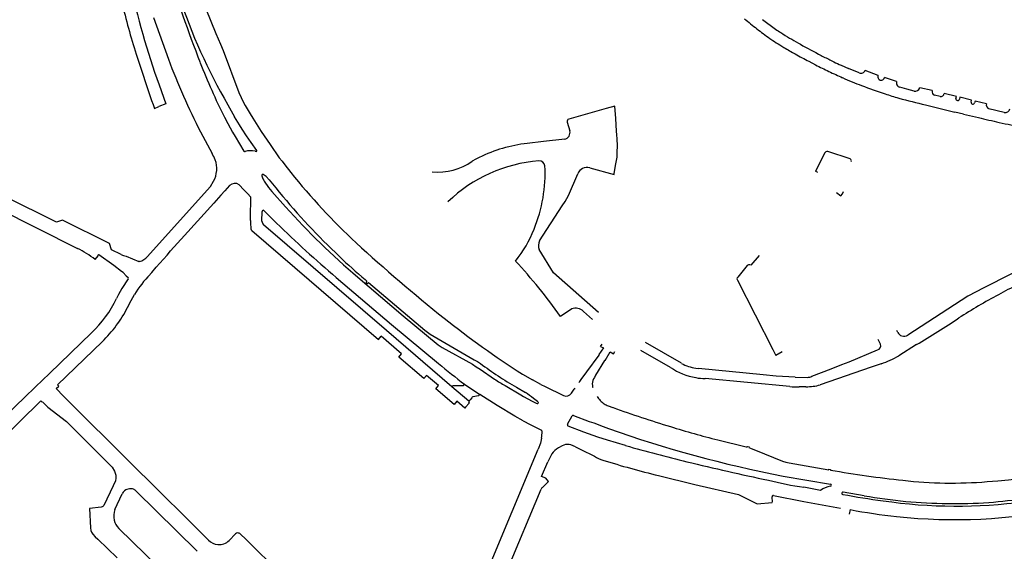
# Model space of a CAD drawing. Extents: x 148869 to 161638, y 453607 to 469810.
# Tile 865 of 1056: x 159128.04 to 159132.33, y 459847.41 to 459849.73. Entities that reach past the tile are written whole.
import ezdxf

# ---------------------------------------------------------------- set-up
doc = ezdxf.new("R2010")
doc.units = 0
doc.layers.add('LKI_V01_KANTRIJWEG', color=252, linetype='CONTINUOUS')

msp = doc.modelspace()

# ---------------------------------------------------------------- linework, layer by layer
at = {"layer": 'LKI_V01_KANTRIJWEG'}
for p, q in [((159128.6192, 459849.7385), (159128.6847, 459849.5567)), ((159128.6192, 459849.7385), (159128.6847, 459849.5567)), ((159131.2743, 459849.7294), (159131.3311, 459849.6877)), ((159131.2743, 459849.7294), (159131.3311, 459849.6877)), ((159131.3052, 459849.6479), (159131.3189, 459849.6385)), ((159131.3052, 459849.6479), (159131.3189, 459849.6385)), ((159131.349, 459849.6191), (159131.3666, 459849.6085)), ((159131.349, 459849.6191), (159131.3666, 459849.6085)), ((159131.4299, 459849.6268), (159131.4388, 459849.6218)), ((159131.4299, 459849.6268), (159131.4388, 459849.6218)), ((159128.5483, 459849.5655), (159128.5698, 459849.4999)), ((159128.5483, 459849.5655), (159128.5698, 459849.4999)), ((159131.4754, 459849.5477), (159131.5049, 459849.5323)), ((159131.4754, 459849.5477), (159131.5049, 459849.5323)), ((159131.5734, 459849.5508), (159131.5845, 459849.5454)), ((159131.5734, 459849.5508), (159131.5845, 459849.5454)), ((159131.6165, 459849.5306), (159131.6488, 459849.5164)), ((159131.6165, 459849.5306), (159131.6488, 459849.5164)), ((159131.6951, 459849.4974), (159131.6488, 459849.5164)), ((159131.6951, 459849.4974), (159131.6488, 459849.5164)), ((159131.7772, 459849.4862), (159131.7215, 459849.5083)), ((159131.7772, 459849.4862), (159131.7215, 459849.5083)), ((159131.8581, 459849.4601), (159131.8053, 459849.4767)), ((159131.8581, 459849.4601), (159131.8053, 459849.4767)), ((159132.0128, 459849.4196), (159131.9592, 459849.4324)), ((159132.0128, 459849.4196), (159131.9592, 459849.4324)), ((159132.0473, 459849.3943), (159132.0236, 459849.3998)), ((159132.0473, 459849.3943), (159132.0236, 459849.3998)), ((159128.6179, 459849.3593), (159128.6241, 459849.3425)), ((159128.6179, 459849.3593), (159128.6241, 459849.3425)), ((159128.6241, 459849.3425), (159128.6432, 459849.3506)), ((159128.6241, 459849.3425), (159128.6432, 459849.3506)), ((159128.943, 459849.3585), (159128.9733, 459849.3059)), ((159128.943, 459849.3585), (159128.9733, 459849.3059)), ((159129.0117, 459849.3675), (159129.0198, 459849.3543)), ((159129.0117, 459849.3675), (159129.0198, 459849.3543)), ((159129.0198, 459849.3543), (159129.0408, 459849.3181)), ((159129.0198, 459849.3543), (159129.0408, 459849.3181)), ((159131.9843, 459849.3574), (159132.0127, 459849.35)), ((159131.9843, 459849.3574), (159132.0127, 459849.35)), ((159132.0127, 459849.35), (159132.112, 459849.3265)), ((159132.0127, 459849.35), (159132.112, 459849.3265)), ((159129.0408, 459849.3181), (159129.0522, 459849.2997)), ((159129.0408, 459849.3181), (159129.0522, 459849.2997)), ((159132.1492, 459849.3176), (159132.112, 459849.3265)), ((159132.1492, 459849.3176), (159132.112, 459849.3265)), ((159132.1492, 459849.3176), (159132.2148, 459849.3025)), ((159132.1492, 459849.3176), (159132.2148, 459849.3025)), ((159132.3275, 459849.3243), (159132.2608, 459849.3398)), ((159132.3275, 459849.3243), (159132.2608, 459849.3398)), ((159128.9286, 459849.3042), (159128.9435, 459849.2768)), ((159128.9286, 459849.3042), (159128.9435, 459849.2768)), ((159128.9435, 459849.2768), (159128.9643, 459849.2391)), ((159128.9435, 459849.2768), (159128.9643, 459849.2391)), ((159128.9948, 459849.2712), (159128.9733, 459849.3059)), ((159128.9948, 459849.2712), (159128.9733, 459849.3059)), ((159129.0062, 459849.2523), (159128.9948, 459849.2712)), ((159129.0062, 459849.2523), (159128.9948, 459849.2712)), ((159129.0522, 459849.2997), (159129.0889, 459849.2411)), ((159129.0522, 459849.2997), (159129.0889, 459849.2411)), ((159130.4225, 459849.2825), (159130.4343, 459849.244)), ((159130.4225, 459849.2825), (159130.4343, 459849.244)), ((159128.8246, 459849.2395), (159128.8752, 459849.1452)), ((159128.8246, 459849.2395), (159128.8752, 459849.1452)), ((159128.9643, 459849.2391), (159128.9751, 459849.2198)), ((159128.9643, 459849.2391), (159128.9751, 459849.2198)), ((159127.3148, 459849.2207), (159128.2881, 459848.7316)), ((159127.3148, 459849.2207), (159128.2881, 459848.7316)), ((159128.9751, 459849.2198), (159129.0137, 459849.1556)), ((159128.9751, 459849.2198), (159129.0137, 459849.1556)), ((159129.0694, 459849.1582), (159129.0449, 459849.1933)), ((159129.0694, 459849.1582), (159129.0449, 459849.1933)), ((159129.0629, 459849.1561), (159129.0676, 459849.1548)), ((159129.0629, 459849.1561), (159129.0676, 459849.1548)), ((159131.5459, 459849.1488), (159131.5054, 459849.0681)), ((159131.5459, 459849.1488), (159131.5054, 459849.0681)), ((159131.6553, 459849.1219), (159131.5582, 459849.1538)), ((159131.6553, 459849.1219), (159131.5582, 459849.1538)), ((159129.1681, 459849.1272), (159129.1798, 459849.1127)), ((159129.1681, 459849.1272), (159129.1798, 459849.1127)), ((159129.1798, 459849.1127), (159129.1919, 459849.0956)), ((159129.1798, 459849.1127), (159129.1919, 459849.0956)), ((159129.1919, 459849.0956), (159129.2179, 459849.0625)), ((159129.1919, 459849.0956), (159129.2179, 459849.0625)), ((159129.1108, 459849.0447), (159129.0979, 459849.0536)), ((159129.1108, 459849.0447), (159129.0979, 459849.0536)), ((159131.5155, 459849.0631), (159131.5054, 459849.0681)), ((159131.5155, 459849.0631), (159131.5054, 459849.0681)), ((159128.8678, 459849.002), (159128.8815, 459849.0243)), ((159128.8678, 459849.002), (159128.8815, 459849.0243)), ((159129.014, 459848.9863), (159128.9928, 459849.0085)), ((159129.014, 459848.9863), (159128.9928, 459849.0085)), ((159129.0917, 459849.0481), (159129.0969, 459849.0354)), ((159129.0917, 459849.0481), (159129.0969, 459849.0354)), ((159129.1108, 459849.0447), (159129.1232, 459849.03)), ((159129.1108, 459849.0447), (159129.1232, 459849.03)), ((159129.1232, 459849.03), (159129.1525, 459848.995)), ((159129.1232, 459849.03), (159129.1525, 459848.995)), ((159128.84, 459848.9706), (159128.593, 459848.6964)), ((159128.84, 459848.9706), (159128.593, 459848.6964)), ((159128.8678, 459849.002), (159128.84, 459848.9706)), ((159128.8678, 459849.002), (159128.84, 459848.9706)), ((159128.9304, 459848.9825), (159128.9134, 459848.9637)), ((159128.9304, 459848.9825), (159128.9134, 459848.9637)), ((159128.9512, 459849.0054), (159128.9304, 459848.9825)), ((159128.9512, 459849.0054), (159128.9304, 459848.9825)), ((159129.0295, 459848.9704), (159129.014, 459848.9863)), ((159129.0295, 459848.9704), (159129.014, 459848.9863)), ((159129.0441, 459848.955), (159129.0295, 459848.9704)), ((159129.0441, 459848.955), (159129.0295, 459848.9704)), ((159129.1355, 459848.9797), (159129.1953, 459848.912)), ((159129.1355, 459848.9797), (159129.1953, 459848.912)), ((159129.1525, 459848.995), (159129.1679, 459848.9768)), ((159129.1525, 459848.995), (159129.1679, 459848.9768)), ((159131.5969, 459848.9757), (159131.615, 459848.9605)), ((159131.5969, 459848.9757), (159131.615, 459848.9605)), ((159131.615, 459848.9605), (159131.623, 459848.9694)), ((159131.615, 459848.9605), (159131.623, 459848.9694)), ((159131.623, 459848.9694), (159131.6262, 459848.9795)), ((159131.623, 459848.9694), (159131.6262, 459848.9795)), ((159128.1971, 459848.8455), (159127.9715, 459848.9583)), ((159128.1971, 459848.8455), (159127.9715, 459848.9583)), ((159128.7545, 459848.7872), (159128.8824, 459848.9282)), ((159128.7545, 459848.7872), (159128.8824, 459848.9282)), ((159128.9134, 459848.9637), (159128.8824, 459848.9282)), ((159128.9134, 459848.9637), (159128.8824, 459848.9282)), ((159129.0427, 459848.892), (159129.044, 459848.9267)), ((159129.0427, 459848.892), (159129.044, 459848.9267)), ((159129.044, 459848.9267), (159129.0441, 459848.955)), ((159129.044, 459848.9267), (159129.0441, 459848.955)), ((159129.0421, 459848.8528), (159129.0427, 459848.892)), ((159129.0421, 459848.8528), (159129.0427, 459848.892)), ((159129.0925, 459848.8499), (159129.0931, 459848.8927)), ((159129.0925, 459848.8499), (159129.0931, 459848.8927)), ((159129.1011, 459848.8967), (159129.1558, 459848.8421)), ((159129.1011, 459848.8967), (159129.1558, 459848.8421)), ((159129.0421, 459848.8528), (159129.0424, 459848.8426)), ((159129.0421, 459848.8528), (159129.0424, 459848.8426)), ((159129.0424, 459848.8426), (159129.0443, 459848.8164)), ((159129.0424, 459848.8426), (159129.0443, 459848.8164)), ((159128.7545, 459848.7872), (159128.6945, 459848.7205)), ((159128.7545, 459848.7872), (159128.6945, 459848.7205)), ((159128.479, 459848.7046), (159128.4365, 459848.7256)), ((159128.479, 459848.7046), (159128.4365, 459848.7256)), ((159128.6787, 459848.7024), (159128.6945, 459848.7205)), ((159128.6787, 459848.7024), (159128.6945, 459848.7205)), ((159128.3653, 459848.6826), (159128.3787, 459848.699)), ((159128.3653, 459848.6826), (159128.3787, 459848.699)), ((159128.4463, 459848.6565), (159128.3821, 459848.7038)), ((159128.4463, 459848.6565), (159128.3821, 459848.7038)), ((159128.5, 459848.6979), (159128.5558, 459848.6744)), ((159128.5, 459848.6979), (159128.5558, 459848.6744)), ((159128.6787, 459848.7024), (159128.6312, 459848.6488)), ((159128.6787, 459848.7024), (159128.6312, 459848.6488)), ((159131.2594, 459848.7008), (159131.2229, 459848.6576)), ((159131.2594, 459848.7008), (159131.2229, 459848.6576)), ((159128.4809, 459848.6308), (159128.4463, 459848.6565)), ((159128.4809, 459848.6308), (159128.4463, 459848.6565)), ((159128.6121, 459848.6269), (159128.6045, 459848.6182)), ((159128.6121, 459848.6269), (159128.6045, 459848.6182)), ((159128.6121, 459848.6269), (159128.6312, 459848.6488)), ((159128.6121, 459848.6269), (159128.6312, 459848.6488)), ((159131.207, 459848.6562), (159131.1656, 459848.6052)), ((159131.207, 459848.6562), (159131.1656, 459848.6052)), ((159128.5098, 459848.5981), (159128.4815, 459848.5563)), ((159128.5098, 459848.5981), (159128.4815, 459848.5563)), ((159128.5009, 459848.6113), (159128.5095, 459848.6046)), ((159128.5009, 459848.6113), (159128.5095, 459848.6046)), ((159131.1645, 459848.5931), (159131.3181, 459848.2904)), ((159131.1645, 459848.5931), (159131.3181, 459848.2904)), ((159128.4815, 459848.5563), (159128.467, 459848.5308)), ((159128.4815, 459848.5563), (159128.467, 459848.5308)), ((159128.467, 459848.5308), (159128.4588, 459848.5128)), ((159128.467, 459848.5308), (159128.4588, 459848.5128)), ((159128.5066, 459848.4738), (159128.5218, 459848.5034)), ((159128.5066, 459848.4738), (159128.5218, 459848.5034)), ((159128.5218, 459848.5034), (159128.5365, 459848.5299)), ((159128.5218, 459848.5034), (159128.5365, 459848.5299)), ((159130.4421, 459848.4671), (159130.3932, 459848.4346)), ((159130.4421, 459848.4671), (159130.3932, 459848.4346)), ((159130.5334, 459848.4215), (159130.4934, 459848.4566)), ((159130.5334, 459848.4215), (159130.4934, 459848.4566)), ((159128.3499, 459848.3636), (159128.1664, 459848.1857)), ((159128.3499, 459848.3636), (159128.1664, 459848.1857)), ((159131.8629, 459848.3645), (159131.8589, 459848.3724)), ((159131.8629, 459848.3645), (159131.8589, 459848.3724)), ((159128.2016, 459848.1364), (159128.3957, 459848.3243)), ((159128.2016, 459848.1364), (159128.3957, 459848.3243)), ((159129.7009, 459848.2715), (159129.612, 459848.348)), ((159129.7009, 459848.2715), (159129.612, 459848.348)), ((159129.8256, 459848.3575), (159130.0179, 459848.2457)), ((159129.8256, 459848.3575), (159130.0179, 459848.2457)), ((159130.9208, 459848.2299), (159130.7635, 459848.3212)), ((159130.9208, 459848.2299), (159130.7635, 459848.3212)), ((159131.7884, 459848.3133), (159131.7781, 459848.3337)), ((159131.7884, 459848.3133), (159131.7781, 459848.3337)), ((159129.8783, 459848.2984), (159130.0094, 459848.2257)), ((159129.8783, 459848.2984), (159130.0094, 459848.2257)), ((159130.5683, 459848.304), (159130.5749, 459848.3137)), ((159130.5683, 459848.304), (159130.5749, 459848.3137)), ((159130.6244, 459848.2716), (159130.6301, 459848.2816)), ((159130.6244, 459848.2716), (159130.6301, 459848.2816)), ((159130.8729, 459848.2118), (159130.7437, 459848.2864)), ((159130.8729, 459848.2118), (159130.7437, 459848.2864)), ((159131.3181, 459848.2904), (159131.3313, 459848.2644)), ((159131.3181, 459848.2904), (159131.3313, 459848.2644)), ((159131.3601, 459848.2794), (159131.3313, 459848.2644)), ((159131.3601, 459848.2794), (159131.3313, 459848.2644)), ((159131.9449, 459848.3115), (159131.8685, 459848.2628)), ((159131.9449, 459848.3115), (159131.8685, 459848.2628)), ((159130.5083, 459848.193), (159130.5614, 459848.2657)), ((159130.5083, 459848.193), (159130.5614, 459848.2657)), ((159130.5847, 459848.2419), (159130.546, 459848.1778)), ((159130.5847, 459848.2419), (159130.546, 459848.1778)), ((159130.0434, 459848.2046), (159130.1057, 459848.1613)), ((159130.0434, 459848.2046), (159130.1057, 459848.1613)), ((159130.4842, 459848.1594), (159130.5083, 459848.193)), ((159130.4842, 459848.1594), (159130.5083, 459848.193)), ((159130.9831, 459848.2088), (159130.9951, 459848.2074)), ((159130.9831, 459848.2088), (159130.9951, 459848.2074)), ((159131.7474, 459848.2131), (159131.5255, 459848.1359)), ((159131.7474, 459848.2131), (159131.5255, 459848.1359)), ((159131.7907, 459848.2281), (159131.7474, 459848.2131)), ((159131.7907, 459848.2281), (159131.7474, 459848.2131)), ((159128.1062, 459848.1272), (159128.1664, 459848.1857)), ((159128.1062, 459848.1272), (159128.1664, 459848.1857)), ((159129.8617, 459848.1325), (159129.8098, 459848.1774)), ((159129.8617, 459848.1325), (159129.8098, 459848.1774)), ((159130.2273, 459848.1829), (159130.2711, 459848.158)), ((159130.2273, 459848.1829), (159130.2711, 459848.158)), ((159130.3079, 459848.1378), (159130.2711, 459848.158)), ((159130.3079, 459848.1378), (159130.2711, 459848.158)), ((159130.4775, 459848.1499), (159130.4842, 459848.1594)), ((159130.4775, 459848.1499), (159130.4842, 459848.1594)), ((159130.546, 459848.1778), (159130.541, 459848.1685)), ((159130.546, 459848.1778), (159130.541, 459848.1685)), ((159131.3932, 459848.1287), (159131.0236, 459848.1637)), ((159131.3932, 459848.1287), (159131.0236, 459848.1637)), ((159131.4164, 459848.1696), (159131.4699, 459848.1687)), ((159131.4164, 459848.1696), (159131.4699, 459848.1687)), ((159128.0654, 459848.0879), (159128.0982, 459848.1196)), ((159128.0654, 459848.0879), (159128.0982, 459848.1196)), ((159128.1062, 459848.1272), (159128.0982, 459848.1196)), ((159128.1062, 459848.1272), (159128.0982, 459848.1196)), ((159128.2039, 459848.1106), (159128.1954, 459848.1195)), ((159128.2039, 459848.1106), (159128.1954, 459848.1195)), ((159128.2184, 459848.0956), (159128.2039, 459848.1106)), ((159128.2184, 459848.0956), (159128.2039, 459848.1106)), ((159129.9197, 459848.128), (159129.926, 459848.1333)), ((159129.9197, 459848.128), (159129.926, 459848.1333)), ((159129.994, 459848.0645), (159129.9197, 459848.128)), ((159129.994, 459848.0645), (159129.9197, 459848.128)), ((159129.926, 459848.1333), (159129.9713, 459848.1326)), ((159129.926, 459848.1333), (159129.9713, 459848.1326)), ((159129.9713, 459848.1326), (159129.9754, 459848.1389)), ((159129.9713, 459848.1326), (159129.9754, 459848.1389)), ((159129.9754, 459848.1389), (159130.0412, 459848.0934)), ((159129.9754, 459848.1389), (159130.0412, 459848.0934)), ((159130.2012, 459848.1254), (159130.2414, 459848.1019)), ((159130.2012, 459848.1254), (159130.2414, 459848.1019)), ((159130.3079, 459848.1378), (159130.3263, 459848.1288)), ((159130.3079, 459848.1378), (159130.3263, 459848.1288)), ((159130.3263, 459848.1288), (159130.4068, 459848.0896)), ((159130.3263, 459848.1288), (159130.4068, 459848.0896)), ((159130.4409, 459848.0992), (159130.4534, 459848.1167)), ((159130.4409, 459848.0992), (159130.4534, 459848.1167)), ((159130.4559, 459848.1216), (159130.4534, 459848.1167)), ((159130.4559, 459848.1216), (159130.4534, 459848.1167)), ((159131.4633, 459848.1278), (159131.4332, 459848.1272)), ((159131.4633, 459848.1278), (159131.4332, 459848.1272)), ((159127.5767, 459847.5313), (159128.1287, 459848.0657)), ((159127.5767, 459847.5313), (159128.1287, 459848.0657)), ((159128.2184, 459848.0956), (159128.2373, 459848.0759)), ((159128.2184, 459848.0956), (159128.2373, 459848.0759)), ((159128.2373, 459848.0759), (159128.2414, 459848.0719)), ((159128.2373, 459848.0759), (159128.2414, 459848.0719)), ((159128.2648, 459848.0487), (159128.2414, 459848.0719)), ((159128.2648, 459848.0487), (159128.2414, 459848.0719)), ((159129.9994, 459848.0705), (159129.994, 459848.0645)), ((159129.9994, 459848.0705), (159129.994, 459848.0645)), ((159130.0065, 459848.0796), (159129.9994, 459848.0705)), ((159130.0065, 459848.0796), (159129.9994, 459848.0705)), ((159130.0361, 459848.0881), (159130.012, 459848.0831)), ((159130.0361, 459848.0881), (159130.012, 459848.0831)), ((159130.0412, 459848.0934), (159130.0361, 459848.0881)), ((159130.0412, 459848.0934), (159130.0361, 459848.0881)), ((159130.2329, 459848.0848), (159130.2702, 459848.0651)), ((159130.2329, 459848.0848), (159130.2702, 459848.0651)), ((159130.2702, 459848.0651), (159130.2879, 459848.0564)), ((159130.2702, 459848.0651), (159130.2879, 459848.0564)), ((159130.2925, 459848.0631), (159130.2758, 459848.0769)), ((159130.2925, 459848.0631), (159130.2758, 459848.0769)), ((159130.2958, 459848.0604), (159130.2925, 459848.0631)), ((159130.2958, 459848.0604), (159130.2925, 459848.0631)), ((159128.1446, 459848.0532), (159128.1359, 459848.0624)), ((159128.1446, 459848.0532), (159128.1359, 459848.0624)), ((159128.1593, 459848.038), (159128.1446, 459848.0532)), ((159128.1593, 459848.038), (159128.1446, 459848.0532)), ((159128.1593, 459848.038), (159128.2403, 459847.9762)), ((159128.1593, 459848.038), (159128.2403, 459847.9762)), ((159128.2648, 459848.0487), (159128.2828, 459848.0315)), ((159128.2648, 459848.0487), (159128.2828, 459848.0315)), ((159128.6736, 459847.6429), (159128.2828, 459848.0315)), ((159128.6736, 459847.6429), (159128.2828, 459848.0315)), ((159129.9952, 459848.056), (159129.9801, 459848.0386)), ((159129.9952, 459848.056), (159129.9801, 459848.0386)), ((159130.2879, 459848.0564), (159130.292, 459848.0544)), ((159130.2879, 459848.0564), (159130.292, 459848.0544)), ((159130.6014, 459848.044), (159130.6222, 459848.0365)), ((159130.6014, 459848.044), (159130.6222, 459848.0365)), ((159130.2309, 459847.9793), (159130.1942, 459847.9996)), ((159130.2309, 459847.9793), (159130.1942, 459847.9996)), ((159130.2309, 459847.9793), (159130.2614, 459847.9634)), ((159130.2309, 459847.9793), (159130.2614, 459847.9634)), ((159130.4243, 459847.964), (159130.4437, 459848.0005)), ((159130.4243, 459847.964), (159130.4437, 459848.0005)), ((159130.4498, 459848.0028), (159130.519, 459847.9767)), ((159130.4498, 459848.0028), (159130.519, 459847.9767)), ((159128.2403, 459847.9762), (159128.4393, 459847.7763)), ((159128.2403, 459847.9762), (159128.4393, 459847.7763)), ((159130.2614, 459847.9634), (159130.3104, 459847.9376)), ((159130.2614, 459847.9634), (159130.3104, 459847.9376)), ((159130.4953, 459847.929), (159130.4274, 459847.9559)), ((159130.4953, 459847.929), (159130.4274, 459847.9559)), ((159130.519, 459847.9767), (159130.539, 459847.9701)), ((159130.519, 459847.9767), (159130.539, 459847.9701)), ((159130.539, 459847.9701), (159130.579, 459847.9543)), ((159130.539, 459847.9701), (159130.579, 459847.9543)), ((159130.579, 459847.9543), (159130.602, 459847.9454)), ((159130.579, 459847.9543), (159130.602, 459847.9454)), ((159130.3108, 459847.9027), (159130.3059, 459847.8815)), ((159130.3108, 459847.9027), (159130.3059, 459847.8815)), ((159130.5156, 459847.9216), (159130.4953, 459847.929)), ((159130.5156, 459847.9216), (159130.4953, 459847.929)), ((159130.5556, 459847.908), (159130.5156, 459847.9216)), ((159130.5556, 459847.908), (159130.5156, 459847.9216)), ((159129.9719, 459847.0804), (159130.296, 459847.8553)), ((159129.9719, 459847.0804), (159130.296, 459847.8553)), ((159130.3059, 459847.8815), (159130.296, 459847.8553)), ((159130.3059, 459847.8815), (159130.296, 459847.8553)), ((159130.401, 459847.8702), (159130.3841, 459847.8608)), ((159130.401, 459847.8702), (159130.3841, 459847.8608)), ((159130.4587, 459847.8659), (159130.4819, 459847.8532)), ((159130.4587, 459847.8659), (159130.4819, 459847.8532)), ((159130.4819, 459847.8532), (159130.5416, 459847.8243)), ((159130.4819, 459847.8532), (159130.5416, 459847.8243)), ((159131.2426, 459847.8513), (159131.3616, 459847.8036)), ((159131.2426, 459847.8513), (159131.3616, 459847.8036)), ((159130.3417, 459847.7146), (159130.33, 459847.7284)), ((159130.3417, 459847.7146), (159130.33, 459847.7284)), ((159131.3636, 459847.7382), (159131.5701, 459847.7026)), ((159131.3636, 459847.7382), (159131.5701, 459847.7026)), ((159128.4439, 459847.6959), (159128.4031, 459847.61)), ((159128.4439, 459847.6959), (159128.4031, 459847.61)), ((159130.3174, 459847.691), (159130.3417, 459847.7146)), ((159130.3174, 459847.691), (159130.3417, 459847.7146)), ((159131.5268, 459847.6751), (159131.4542, 459847.6891)), ((159131.5268, 459847.6751), (159131.4542, 459847.6891)), ((159128.4518, 459847.5918), (159128.4832, 459847.6601)), ((159128.4518, 459847.5918), (159128.4832, 459847.6601)), ((159128.5425, 459847.6741), (159128.8098, 459847.4096)), ((159128.5425, 459847.6741), (159128.8098, 459847.4096)), ((159128.7357, 459847.5815), (159128.6736, 459847.6429)), ((159128.7357, 459847.5815), (159128.6736, 459847.6429)), ((159131.3178, 459847.6244), (159131.3156, 459847.6476)), ((159131.3178, 459847.6244), (159131.3156, 459847.6476)), ((159131.3218, 459847.6532), (159131.4534, 459847.6272)), ((159131.3218, 459847.6532), (159131.4534, 459847.6272)), ((159131.717, 459847.6517), (159131.6251, 459847.6672)), ((159131.717, 459847.6517), (159131.6251, 459847.6672)), ((159131.4534, 459847.6272), (159131.6141, 459847.5983)), ((159131.4534, 459847.6272), (159131.6141, 459847.5983)), ((159131.6562, 459847.5915), (159131.652, 459847.5715)), ((159131.6562, 459847.5915), (159131.652, 459847.5715)), ((159128.8595, 459847.4589), (159128.7357, 459847.5815)), ((159128.8595, 459847.4589), (159128.7357, 459847.5815)), ((159128.6426, 459847.3386), (159128.4685, 459847.5099)), ((159128.6426, 459847.3386), (159128.4685, 459847.5099)), ((159128.377, 459847.4627), (159128.4616, 459847.3806)), ((159128.377, 459847.4627), (159128.4616, 459847.3806)), ((159128.9773, 459847.4857), (159128.9494, 459847.4566)), ((159128.9773, 459847.4857), (159128.9494, 459847.4566)), ((159128.9982, 459847.4849), (159129.0214, 459847.4628)), ((159128.9982, 459847.4849), (159129.0214, 459847.4628)), ((159129.2884, 459847.1996), (159129.0214, 459847.4628)), ((159129.2884, 459847.1996), (159129.0214, 459847.4628))]:
    msp.add_line(p, q, dxfattribs=at)
for points in [[(159128.8482, 459849.7762), (159128.8908, 459849.669), (159128.9114, 459849.6225), (159128.9232, 459849.5945), (159128.9913, 459849.4116)], [(159128.8482, 459849.7762), (159128.8908, 459849.669), (159128.9114, 459849.6225), (159128.9232, 459849.5945), (159128.9913, 459849.4116)], [(159128.6439, 459849.4447), (159128.6731, 459849.3623), (159128.6432, 459849.3506)], [(159128.6439, 459849.4447), (159128.6731, 459849.3623), (159128.6432, 459849.3506)], [(159128.9913, 459849.4116), (159129.0012, 459849.3895), (159129.0117, 459849.3675)], [(159128.9913, 459849.4116), (159129.0012, 459849.3895), (159129.0117, 459849.3675)], [(159131.9345, 459849.4179), (159131.903, 459849.426), (159131.872, 459849.4349)], [(159131.9345, 459849.4179), (159131.903, 459849.426), (159131.872, 459849.4349)], [(159132.117, 459849.3851), (159132.1191, 459849.3942), (159132.0653, 459849.407)], [(159132.117, 459849.3851), (159132.1191, 459849.3942), (159132.0653, 459849.407)], [(159130.6407, 459849.2094), (159130.639, 459849.2264), (159130.638, 459849.2435), (159130.634, 459849.2978), (159130.6298, 459849.3525), (159130.5925, 459849.3422), (159130.4295, 459849.2948)], [(159130.6407, 459849.2094), (159130.639, 459849.2264), (159130.638, 459849.2435), (159130.634, 459849.2978), (159130.6298, 459849.3525), (159130.5925, 459849.3422), (159130.4295, 459849.2948)], [(159132.1833, 459849.3696), (159132.185, 459849.3782), (159132.1336, 459849.3906), (159132.1318, 459849.382)], [(159132.1833, 459849.3696), (159132.185, 459849.3782), (159132.1336, 459849.3906), (159132.1318, 459849.382)], [(159132.2494, 459849.3627), (159132.2, 459849.3745), (159132.1979, 459849.366)], [(159132.2494, 459849.3627), (159132.2, 459849.3745), (159132.1979, 459849.366)], [(159129.0449, 459849.1933), (159129.0253, 459849.2227), (159129.0062, 459849.2523)], [(159129.0449, 459849.1933), (159129.0253, 459849.2227), (159129.0062, 459849.2523)], [(159129.0889, 459849.2411), (159129.1283, 459849.184), (159129.1681, 459849.1272)], [(159129.0889, 459849.2411), (159129.1283, 459849.184), (159129.1681, 459849.1272)], [(159130.4117, 459849.2082), (159130.3187, 459849.1971), (159130.2482, 459849.1894)], [(159130.4117, 459849.2082), (159130.3187, 459849.1971), (159130.2482, 459849.1894)], [(159130.0396, 459849.1282), (159130.0241, 459849.1202), (159130.0089, 459849.1118)], [(159130.0396, 459849.1282), (159130.0241, 459849.1202), (159130.0089, 459849.1118)], [(159130.5206, 459849.0832), (159130.6266, 459849.0534), (159130.6274, 459849.0571), (159130.6337, 459849.0935), (159130.6397, 459849.1299)], [(159130.5206, 459849.0832), (159130.6266, 459849.0534), (159130.6274, 459849.0571), (159130.6337, 459849.0935), (159130.6397, 459849.1299)], [(159130.3022, 459848.7642), (159130.4012, 459848.9175), (159130.4134, 459848.9359), (159130.4284, 459848.962), (159130.4687, 459849.0572)], [(159130.3022, 459848.7642), (159130.4012, 459848.9175), (159130.4134, 459848.9359), (159130.4284, 459848.962), (159130.4687, 459849.0572)], [(159128.4365, 459848.7256), (159128.4273, 459848.7523), (159128.2236, 459848.8542), (159128.1971, 459848.8455)], [(159128.4365, 459848.7256), (159128.4273, 459848.7523), (159128.2236, 459848.8542), (159128.1971, 459848.8455)], [(159132.8273, 459848.8575), (159132.2386, 459848.5592), (159132.1681, 459848.5227), (159131.9067, 459848.3531)], [(159132.8273, 459848.8575), (159132.2386, 459848.5592), (159132.1681, 459848.5227), (159131.9067, 459848.3531)], [(159129.0476, 459848.81), (159129.5998, 459848.3341), (159129.612, 459848.348)], [(159129.0476, 459848.81), (159129.5998, 459848.3341), (159129.612, 459848.348)], [(159129.9197, 459848.128), (159129.6353, 459848.3734), (159129.0995, 459848.8347)], [(159129.9197, 459848.128), (159129.6353, 459848.3734), (159129.0995, 459848.8347)], [(159130.5595, 459848.4514), (159130.3626, 459848.6245), (159130.301, 459848.726)], [(159130.5595, 459848.4514), (159130.3626, 459848.6245), (159130.301, 459848.726)], [(159128.5585, 459848.6742), (159128.5569, 459848.674), (159128.5558, 459848.6744)], [(159128.5585, 459848.6742), (159128.5569, 459848.674), (159128.5558, 459848.6744)], [(159128.5009, 459848.6113), (159128.4873, 459848.6258), (159128.4809, 459848.6308)], [(159128.5009, 459848.6113), (159128.4873, 459848.6258), (159128.4809, 459848.6308)], [(159129.4158, 459848.6042), (159129.6571, 459848.3986), (159129.8617, 459848.229)], [(159129.4158, 459848.6042), (159129.6571, 459848.3986), (159129.8617, 459848.229)], [(159129.51, 459848.6063), (159129.7077, 459848.4373), (159129.861, 459848.3108)], [(159129.51, 459848.6063), (159129.7077, 459848.4373), (159129.861, 459848.3108)], [(159129.5419, 459848.595), (159129.5497, 459848.588), (159129.5454, 459848.5815), (159129.551, 459848.5761), (159129.556, 459848.5819), (159129.8028, 459848.3742)], [(159129.5419, 459848.595), (159129.5497, 459848.588), (159129.5454, 459848.5815), (159129.551, 459848.5761), (159129.556, 459848.5819), (159129.8028, 459848.3742)], [(159129.861, 459848.3108), (159129.8694, 459848.3043), (159129.8783, 459848.2984)], [(159129.861, 459848.3108), (159129.8694, 459848.3043), (159129.8783, 459848.2984)], [(159130.5683, 459848.304), (159130.5811, 459848.2968), (159130.5608, 459848.2691)], [(159130.5683, 459848.304), (159130.5811, 459848.2968), (159130.5608, 459848.2691)], [(159130.588, 459848.2428), (159130.6099, 459848.2802), (159130.6244, 459848.2716)], [(159130.588, 459848.2428), (159130.6099, 459848.2802), (159130.6244, 459848.2716)], [(159131.489, 459848.1732), (159131.5736, 459848.2056), (159131.6193, 459848.2244), (159131.652, 459848.2363), (159131.7752, 459848.2881)], [(159131.489, 459848.1732), (159131.5736, 459848.2056), (159131.6193, 459848.2244), (159131.652, 459848.2363), (159131.7752, 459848.2881)], [(159129.8098, 459848.1774), (159129.7979, 459848.1637), (159129.6885, 459848.2573), (159129.7009, 459848.2715)], [(159129.8098, 459848.1774), (159129.7979, 459848.1637), (159129.6885, 459848.2573), (159129.7009, 459848.2715)], [(159130.0179, 459848.2457), (159130.0314, 459848.2374), (159130.0447, 459848.2289)], [(159130.0179, 459848.2457), (159130.0314, 459848.2374), (159130.0447, 459848.2289)], [(159130.0094, 459848.2257), (159130.0265, 459848.2153), (159130.0434, 459848.2046)], [(159130.0094, 459848.2257), (159130.0265, 459848.2153), (159130.0434, 459848.2046)], [(159131.4164, 459848.1696), (159131.3336, 459848.1745), (159131.2769, 459848.1796), (159130.9951, 459848.2074)], [(159131.4164, 459848.1696), (159131.3336, 459848.1745), (159131.2769, 459848.1796), (159130.9951, 459848.2074)], [(159128.1954, 459848.1195), (159128.2068, 459848.1305), (159128.2016, 459848.1364)], [(159128.1954, 459848.1195), (159128.2068, 459848.1305), (159128.2016, 459848.1364)], [(159129.9413, 459848.0644), (159129.9293, 459848.0507), (159129.8506, 459848.1187), (159129.8617, 459848.1325)], [(159129.9413, 459848.0644), (159129.9293, 459848.0507), (159129.8506, 459848.1187), (159129.8617, 459848.1325)], [(159130.1519, 459848.1325), (159130.2201, 459848.0918), (159130.2329, 459848.0848)], [(159130.1519, 459848.1325), (159130.2201, 459848.0918), (159130.2329, 459848.0848)], [(159130.5315, 459848.1404), (159130.5323, 459848.1334), (159130.5336, 459848.1265)], [(159130.5315, 459848.1404), (159130.5323, 459848.1334), (159130.5336, 459848.1265)], [(159128.0654, 459848.0879), (159127.4231, 459847.4643), (159127.3923, 459847.4377)], [(159128.0654, 459848.0879), (159127.4231, 459847.4643), (159127.3923, 459847.4377)], [(159128.1287, 459848.0657), (159128.1339, 459848.0604), (159128.1359, 459848.0624)], [(159128.1287, 459848.0657), (159128.1339, 459848.0604), (159128.1359, 459848.0624)], [(159129.9801, 459848.0386), (159129.9766, 459848.0343), (159129.9413, 459848.0644)], [(159129.9801, 459848.0386), (159129.9766, 459848.0343), (159129.9413, 459848.0644)], [(159129.994, 459848.0645), (159129.9968, 459848.0618), (159129.993, 459848.0576), (159129.9952, 459848.056)], [(159129.994, 459848.0645), (159129.9968, 459848.0618), (159129.993, 459848.0576), (159129.9952, 459848.056)], [(159130.1942, 459847.9996), (159130.1169, 459848.0454), (159130.0412, 459848.0934)], [(159130.1942, 459847.9996), (159130.1169, 459848.0454), (159130.0412, 459848.0934)], [(159130.677, 459847.871), (159130.5989, 459847.8949), (159130.5556, 459847.908)], [(159130.677, 459847.871), (159130.5989, 459847.8949), (159130.5556, 459847.908)], [(159131.0793, 459847.8959), (159131.2029, 459847.8657), (159131.2072, 459847.8648), (159131.2082, 459847.867), (159131.2154, 459847.8648), (159131.2144, 459847.8623), (159131.2215, 459847.8596)], [(159131.0793, 459847.8959), (159131.2029, 459847.8657), (159131.2072, 459847.8648), (159131.2082, 459847.867), (159131.2154, 459847.8648), (159131.2144, 459847.8623), (159131.2215, 459847.8596)], [(159130.4587, 459847.8659), (159130.4389, 459847.8745), (159130.4315, 459847.876)], [(159130.4587, 459847.8659), (159130.4389, 459847.8745), (159130.4315, 459847.876)], [(159131.2215, 459847.8596), (159131.2322, 459847.8557), (159131.2426, 459847.8513)], [(159131.2215, 459847.8596), (159131.2322, 459847.8557), (159131.2426, 459847.8513)], [(159130.3563, 459847.8353), (159130.3471, 459847.8176), (159130.3384, 459847.7996)], [(159130.3563, 459847.8353), (159130.3471, 459847.8176), (159130.3384, 459847.7996)], [(159128.4393, 459847.7763), (159128.4504, 459847.76), (159128.4553, 459847.7415), (159128.456, 459847.7294), (159128.4537, 459847.7174), (159128.4439, 459847.6959)], [(159128.4393, 459847.7763), (159128.4504, 459847.76), (159128.4553, 459847.7415), (159128.456, 459847.7294), (159128.4537, 459847.7174), (159128.4439, 459847.6959)], [(159130.33, 459847.7284), (159130.3113, 459847.7357), (159130.3384, 459847.7996)], [(159130.33, 459847.7284), (159130.3113, 459847.7357), (159130.3384, 459847.7996)], [(159131.3616, 459847.8036), (159131.3759, 459847.7993), (159131.3902, 459847.7954)], [(159131.3616, 459847.8036), (159131.3759, 459847.7993), (159131.3902, 459847.7954)], [(159131.3902, 459847.7954), (159131.5627, 459847.7654), (159131.5634, 459847.768), (159131.5704, 459847.7665), (159131.5702, 459847.7639)], [(159131.3902, 459847.7954), (159131.5627, 459847.7654), (159131.5634, 459847.768), (159131.5704, 459847.7665), (159131.5702, 459847.7639)], [(159130.8208, 459847.7398), (159130.979, 459847.7008), (159131.1687, 459847.6569), (159131.2504, 459847.6172), (159131.3161, 459847.623)], [(159130.8208, 459847.7398), (159130.979, 459847.7008), (159131.1687, 459847.6569), (159131.2504, 459847.6172), (159131.3161, 459847.623)], [(159129.5752, 459845.9782), (159129.9233, 459846.8077), (159130.0102, 459846.9658), (159130.3094, 459847.6802)], [(159129.5752, 459845.9782), (159129.9233, 459846.8077), (159130.0102, 459846.9658), (159130.3094, 459847.6802)], [(159128.4031, 459847.61), (159128.3995, 459847.6048), (159128.3962, 459847.6033), (159128.3915, 459847.6023), (159128.3402, 459847.5968)], [(159128.4031, 459847.61), (159128.3995, 459847.6048), (159128.3962, 459847.6033), (159128.3915, 459847.6023), (159128.3402, 459847.5968)], [(159128.3402, 459847.5968), (159128.3451, 459847.5119), (159128.347, 459847.5007), (159128.35, 459847.4925), (159128.3554, 459847.4841), (159128.3661, 459847.473), (159128.377, 459847.4627)], [(159128.3402, 459847.5968), (159128.3451, 459847.5119), (159128.347, 459847.5007), (159128.35, 459847.4925), (159128.3554, 459847.4841), (159128.3661, 459847.473), (159128.377, 459847.4627)]]:
    msp.add_lwpolyline(points, dxfattribs=at)
for centre, radius, start, end in [((159135.7696, 459852.2251), 7.4467, 197.76099, 201.12083), ((159135.7696, 459852.2251), 7.4467, 197.76099, 201.12083), ((159131.7344, 459850.5582), 3.285, 191.6762, 199.8124), ((159131.7344, 459850.5582), 3.285, 191.6762, 199.8124), ((159131.2502, 459850.6824), 2.66, 198.6588, 209.8492), ((159131.2502, 459850.6824), 2.66, 198.6588, 209.8492), ((159131.5398, 459850.5245), 3.1415, 193.4998, 197.7751), ((159131.5398, 459850.5245), 3.1415, 193.4998, 197.7751), ((159132.323, 459851.0743), 1.7522, 229.9379, 232.2124), ((159132.323, 459851.0743), 1.7522, 229.9379, 232.2124), ((159132.3231, 459851.0724), 1.7508, 232.1721, 234.4503), ((159132.3231, 459851.0724), 1.7508, 232.1721, 234.4503), ((159131.6623, 459850.1653), 0.5812, 235.2574, 237.9065), ((159131.6623, 459850.1653), 0.5812, 235.2574, 237.9065), ((159132.5104, 459851.5048), 2.1667, 237.7284, 240.0887), ((159132.5104, 459851.5048), 2.1667, 237.7284, 240.0887), ((159131.8912, 459850.4969), 1.0317, 236.31, 238.2984), ((159131.8912, 459850.4969), 1.0317, 236.31, 238.2984), ((159132.7496, 459851.9611), 2.729, 239.5507, 240.7625), ((159132.7496, 459851.9611), 2.729, 239.5507, 240.7625), ((159133.6485, 459853.6437), 4.589, 241.214, 242.4892), ((159133.6485, 459853.6437), 4.589, 241.214, 242.4892), ((159133.2326, 459852.8355), 3.728, 240.8481, 241.8763), ((159133.2326, 459852.8355), 3.728, 240.8481, 241.8763), ((159132.9068, 459852.216), 2.9801, 242.4572, 243.4195), ((159132.9068, 459852.216), 2.9801, 242.4572, 243.4195), ((159131.7353, 459850.7126), 3.2623, 200.7525, 206.8432), ((159131.7353, 459850.7126), 3.2623, 200.7525, 206.8432), ((159131.5919, 459850.628), 2.9742, 201.4226, 206.4312), ((159131.5919, 459850.628), 2.9742, 201.4226, 206.4312), ((159132.7938, 459852.0745), 2.8502, 243.1159, 244.4236), ((159132.7938, 459852.0745), 2.8502, 243.1159, 244.4236), ((159132.1842, 459850.7958), 1.3868, 244.3815, 245.8363), ((159132.1842, 459850.7958), 1.3868, 244.3815, 245.8363), ((159132.0419, 459850.6104), 3.6454, 197.7363, 200.0723), ((159132.0419, 459850.6104), 3.6454, 197.7363, 200.0723), ((159132.4469, 459851.3384), 2.0365, 244.2862, 246.1155), ((159132.4469, 459851.3384), 2.0365, 244.2862, 246.1155), ((159131.7031, 459849.5154), 0.0197, 246.0164, 339.0013), ((159131.7031, 459849.5154), 0.0197, 246.0164, 339.0013), ((159131.7908, 459849.4801), 0.0149, 155.8145, 347.1077), ((159131.7908, 459849.4801), 0.0149, 155.8145, 347.1077), ((159132.4542, 459851.3635), 2.0624, 246.2112, 247.4649), ((159132.4542, 459851.3635), 2.0624, 246.2112, 247.4649), ((159132.2258, 459850.8221), 1.4748, 247.5999, 249.3535), ((159132.2258, 459850.8221), 1.4748, 247.5999, 249.3535), ((159132.7995, 459852.3526), 3.1093, 249.406, 251.401), ((159132.7995, 459852.3526), 3.1093, 249.406, 251.401), ((159131.8774, 459849.4543), 0.0202, 163.3921, 254.4195), ((159131.8774, 459849.4543), 0.0202, 163.3921, 254.4195), ((159132.3873, 459851.134), 1.8229, 251.4634, 253.4256), ((159132.3873, 459851.134), 1.8229, 251.4634, 253.4256), ((159131.9395, 459849.4376), 0.0203, 255.5506, 345.0946), ((159131.9395, 459849.4376), 0.0203, 255.5506, 345.0946), ((159132.0291, 459849.4156), 0.0168, 166.0871, 250.6313), ((159132.0291, 459849.4156), 0.0168, 166.0871, 250.6313), ((159132.0504, 459849.4091), 0.0151, 258.3227, 352.0651), ((159132.0504, 459849.4091), 0.0151, 258.3227, 352.0651), ((159133.1726, 459854.3228), 5.1057, 255.1876, 256.5418), ((159133.1726, 459854.3228), 5.1057, 255.1876, 256.5418), ((159132.1244, 459849.3837), 0.00758, 169.0828, 347.2295), ((159132.1244, 459849.3837), 0.00758, 169.0828, 347.2295), ((159132.1906, 459849.3679), 0.00752, 166.9201, 345.5992), ((159132.1906, 459849.3679), 0.00752, 166.9201, 345.5992), ((159132.2692, 459849.3583), 0.0203, 167.6057, 245.6044), ((159132.2692, 459849.3583), 0.0203, 167.6057, 245.6044), ((159132.3321, 459849.3428), 0.0191, 256.0492, 351.5562), ((159132.3321, 459849.3428), 0.0191, 256.0492, 351.5562), ((159130.4314, 459849.2856), 0.00937, 101.7177, 199.7167), ((159130.4314, 459849.2856), 0.00937, 101.7177, 199.7167), ((159134.4031, 459858.2445), 9.2059, 256.24882, 256.82818), ((159134.4031, 459858.2445), 9.2059, 256.24882, 256.82818), ((159133.0883, 459852.9695), 3.7708, 258.0159, 259.6012), ((159133.0883, 459852.9695), 3.7708, 258.0159, 259.6012), ((159130.4056, 459849.2371), 0.0295, 281.885, 13.6071), ((159130.4056, 459849.2371), 0.0295, 281.885, 13.6071), ((159130.3225, 459848.5506), 0.6432, 96.6296, 116.0972), ((159130.3225, 459848.5506), 0.6432, 96.6296, 116.0972), ((159129.7949, 459849.1795), 0.8463, 356.6366, 2.0237), ((159129.7949, 459849.1795), 0.8463, 356.6366, 2.0237), ((159128.7451, 459849.0616), 0.1545, 21.5785, 32.7139), ((159128.7451, 459849.0616), 0.1545, 21.5785, 32.7139), ((159129.0175, 459849.158), 0.00459, 212.2026, 288.7609), ((159129.0175, 459849.158), 0.00459, 212.2026, 288.7609), ((159129.0455, 459849.0708), 0.087, 78.4622, 107.7442), ((159129.0455, 459849.0708), 0.087, 78.4622, 107.7442), ((159129.0675, 459849.157), 0.00221, 271.3815, 33.6382), ((159129.0675, 459849.157), 0.00221, 271.3815, 33.6382), ((159131.5571, 459849.142), 0.0131, 121.0177, 148.8539), ((159131.5571, 459849.142), 0.0131, 121.0177, 148.8539), ((159131.5549, 459849.1441), 0.0103, 71.0988, 116.5678), ((159131.5549, 459849.1441), 0.0103, 71.0988, 116.5678), ((159128.7773, 459849.0797), 0.1181, 331.9626, 19.1526), ((159128.7773, 459849.0797), 0.1181, 331.9626, 19.1526), ((159129.8589, 459849.3251), 0.2607, 264.7037, 305.1083), ((159129.8589, 459849.3251), 0.2607, 264.7037, 305.1083), ((159130.3457, 459848.4792), 0.6353, 94.1769, 134.1608), ((159130.3457, 459848.4792), 0.6353, 94.1769, 134.1608), ((159130.3014, 459849.0887), 0.0242, 8.3956, 94.6197), ((159130.3014, 459849.0887), 0.0242, 8.3956, 94.6197), ((159131.6517, 459849.1133), 0.00927, 22.703, 67.4118), ((159131.6517, 459849.1133), 0.00927, 22.703, 67.4118), ((159131.6516, 459849.1134), 0.00937, 339.7237, 21.8086), ((159131.6516, 459849.1134), 0.00937, 339.7237, 21.8086), ((159129.0956, 459849.05), 0.0043, 57.9618, 205.6622), ((159129.0956, 459849.05), 0.0043, 57.9618, 205.6622), ((159131.5834, 459850.9728), 3.0406, 218.9233, 226.8167), ((159131.5834, 459850.9728), 3.0406, 218.9233, 226.8167), ((159129.6948, 459849.0582), 0.6315, 337.4427, 3.0917), ((159129.6948, 459849.0582), 0.6315, 337.4427, 3.0917), ((159130.5088, 459849.0419), 0.043, 74.0654, 159.047), ((159130.5088, 459849.0419), 0.043, 74.0654, 159.047), ((159128.9737, 459848.9842), 0.0309, 51.8937, 136.5934), ((159128.9737, 459848.9842), 0.0309, 51.8937, 136.5934), ((159129.2093, 459849.0855), 0.123, 204.0319, 214.6121), ((159129.2093, 459849.0855), 0.123, 204.0319, 214.6121), ((159129.4545, 459849.2526), 0.4199, 214.3738, 220.547), ((159129.4545, 459849.2526), 0.4199, 214.3738, 220.547), ((159131.4391, 459850.8331), 2.9332, 219.2593, 226.7586), ((159131.4391, 459850.8331), 2.9332, 219.2593, 226.7586), ((159129.0982, 459848.8925), 0.00509, 54.8499, 178.1658), ((159129.0982, 459848.8925), 0.00509, 54.8499, 178.1658), ((159131.5287, 459850.9995), 3.1309, 221.8151, 229.8523), ((159131.5287, 459850.9995), 3.1309, 221.8151, 229.8523), ((159129.1141, 459848.8506), 0.0216, 181.8733, 227.3842), ((159129.1141, 459848.8506), 0.0216, 181.8733, 227.3842), ((159132.8621, 459852.6319), 5.3009, 225.6383, 229.4486), ((159132.8621, 459852.6319), 5.3009, 225.6383, 229.4486), ((159129.0567, 459848.8187), 0.0126, 190.6541, 223.8266), ((159129.0567, 459848.8187), 0.0126, 190.6541, 223.8266), ((159129.8325, 459848.9817), 0.4753, 319.9993, 339.5853), ((159129.8325, 459848.9817), 0.4753, 319.9993, 339.5853), ((159134.8919, 459854.6513), 7.9877, 227.56885, 231.19387), ((159134.8919, 459854.6513), 7.9877, 227.56885, 231.19387), ((159130.3413, 459848.7439), 0.0441, 152.5495, 203.9409), ((159130.3413, 459848.7439), 0.0441, 152.5495, 203.9409), ((159128.0663, 459848.2964), 0.4884, 52.2527, 62.9952), ((159128.0663, 459848.2964), 0.4884, 52.2527, 62.9952), ((159128.3808, 459848.7012), 0.00298, 62.7487, 226.6948), ((159128.3808, 459848.7012), 0.00298, 62.7487, 226.6948), ((159128.5133, 459848.7749), 0.0781, 244.0153, 260.2481), ((159128.5133, 459848.7749), 0.0781, 244.0153, 260.2481), ((159128.5432, 459848.7358), 0.0635, 283.9355, 321.5501), ((159128.5432, 459848.7358), 0.0635, 283.9355, 321.5501), ((159131.0166, 459850.3423), 2.2864, 226.0459, 229.8355), ((159131.0166, 459850.3423), 2.2864, 226.0459, 229.8355), ((159128.5836, 459847.1628), 2.2118, 35.0979, 43.1743), ((159128.5836, 459847.1628), 2.2118, 35.0979, 43.1743), ((159131.2156, 459848.6493), 0.011, 101.3619, 141.5548), ((159131.2156, 459848.6493), 0.011, 101.3619, 141.5548), ((159131.2156, 459848.649), 0.0113, 49.3904, 101.1225), ((159131.2156, 459848.649), 0.0113, 49.3904, 101.1225), ((159128.5058, 459848.6012), 0.00507, 323.278, 42.4026), ((159128.5058, 459848.6012), 0.00507, 323.278, 42.4026), ((159128.974, 459848.2635), 0.5121, 136.1705, 148.6648), ((159128.974, 459848.2635), 0.5121, 136.1705, 148.6648), ((159131.1713, 459848.5985), 0.00879, 129.9367, 176.3414), ((159131.1713, 459848.5985), 0.00879, 129.9367, 176.3414), ((159131.1716, 459848.5988), 0.00909, 178.2187, 218.5934), ((159131.1716, 459848.5988), 0.00909, 178.2187, 218.5934), ((159133.1422, 459847.0075), 1.7384, 115.7935, 118.9018), ((159133.1422, 459847.0075), 1.7384, 115.7935, 118.9018), ((159127.9941, 459848.7377), 0.5163, 313.5664, 334.18), ((159127.9941, 459848.7377), 0.5163, 313.5664, 334.18), ((159133.5589, 459846.1946), 2.6516, 118.2957, 122.6215), ((159133.5589, 459846.1946), 2.6516, 118.2957, 122.6215), ((159128.0176, 459848.7207), 0.5478, 313.6475, 333.2182), ((159128.0176, 459848.7207), 0.5478, 313.6475, 333.2182), ((159130.4599, 459848.4236), 0.047, 44.533, 112.3107), ((159130.4599, 459848.4236), 0.047, 44.533, 112.3107), ((159132.4357, 459851.6335), 4.0968, 231.5142, 237.3812), ((159132.4357, 459851.6335), 4.0968, 231.5142, 237.3812), ((159130.0237, 459851.5593), 3.7735, 300.6065, 303.9198), ((159130.0237, 459851.5593), 3.7735, 300.6065, 303.9198), ((159129.9398, 459848.5379), 0.2135, 230.0728, 237.6699), ((159129.9398, 459848.5379), 0.2135, 230.0728, 237.6699), ((159131.8897, 459848.3783), 0.0302, 207.2949, 253.0627), ((159131.8897, 459848.3783), 0.0302, 207.2949, 253.0627), ((159131.8899, 459848.3785), 0.0304, 252.8281, 303.4446), ((159131.8899, 459848.3785), 0.0304, 252.8281, 303.4446), ((159131.7677, 459848.3081), 0.0213, 290.6602, 14.0427), ((159131.7677, 459848.3081), 0.0213, 290.6602, 14.0427), ((159130.5593, 459848.267), 0.00251, 328.9438, 53.8752), ((159130.5593, 459848.267), 0.00251, 328.9438, 53.8752), ((159130.5868, 459848.2408), 0.00232, 58.9338, 151.7856), ((159130.5868, 459848.2408), 0.00232, 58.9338, 151.7856), ((159131.6316, 459848.6892), 0.4878, 289.044, 293.9987), ((159131.6316, 459848.6892), 0.4878, 289.044, 293.9987), ((159131.6467, 459848.6591), 0.4542, 293.8023, 299.2325), ((159131.6467, 459848.6591), 0.4542, 293.8023, 299.2325), ((159132.015, 459850.8297), 3.3765, 230.3768, 232.8389), ((159132.015, 459850.8297), 3.3765, 230.3768, 232.8389), ((159131.0437, 459849.5687), 1.6712, 233.2903, 239.7292), ((159131.0437, 459849.5687), 1.6712, 233.2903, 239.7292), ((159131.0283, 459848.4387), 0.275, 235.5899, 260.5386), ((159131.0283, 459848.4387), 0.275, 235.5899, 260.5386), ((159131.0109, 459848.3936), 0.1869, 241.1894, 261.4503), ((159131.0109, 459848.3936), 0.1869, 241.1894, 261.4503), ((159130.3487, 459848.4995), 0.4164, 234.303, 241.7934), ((159130.3487, 459848.4995), 0.4164, 234.303, 241.7934), ((159130.4742, 459848.1521), 0.00401, 248.8751, 326.4053), ((159130.4742, 459848.1521), 0.00401, 248.8751, 326.4053), ((159130.6135, 459848.1284), 0.0829, 151.1084, 171.6788), ((159130.6135, 459848.1284), 0.0829, 151.1084, 171.6788), ((159131.0282, 459848.4375), 0.2739, 260.5091, 269.0383), ((159131.0282, 459848.4375), 0.2739, 260.5091, 269.0383), ((159131.4666, 459848.2262), 0.0576, 273.2946, 292.9696), ((159131.4666, 459848.2262), 0.0576, 273.2946, 292.9696), ((159130.5367, 459848.127), 0.00314, 189.071, 242.8948), ((159130.5367, 459848.127), 0.00314, 189.071, 242.8948), ((159131.4331, 459848.6623), 0.5352, 265.7235, 270.0142), ((159131.4331, 459848.6623), 0.5352, 265.7235, 270.0142), ((159131.4683, 459848.3323), 0.2045, 268.5881, 286.2503), ((159131.4683, 459848.3323), 0.2045, 268.5881, 286.2503), ((159130.0127, 459848.0759), 0.00722, 95.7879, 149.3438), ((159130.0127, 459848.0759), 0.00722, 95.7879, 149.3438), ((159130.0644, 459847.8226), 0.3307, 50.2695, 57.6361), ((159130.0644, 459847.8226), 0.3307, 50.2695, 57.6361), ((159130.4182, 459848.1142), 0.0272, 245.1143, 326.4343), ((159130.4182, 459848.1142), 0.0272, 245.1143, 326.4343), ((159130.6145, 459848.1167), 0.0684, 207.5858, 225.9757), ((159130.6145, 459848.1167), 0.0684, 207.5858, 225.9757), ((159130.6247, 459848.1183), 0.0769, 221.3625, 237.6966), ((159130.6247, 459848.1183), 0.0769, 221.3625, 237.6966), ((159130.2935, 459848.0577), 0.00361, 245.8707, 49.5066), ((159130.2935, 459848.0577), 0.00361, 245.8707, 49.5066), ((159130.6303, 459848.1207), 0.082, 235.2991, 249.3462), ((159130.6303, 459848.1207), 0.082, 235.2991, 249.3462), ((159132.4914, 459853.2585), 5.5464, 250.3055, 253.0281), ((159132.4914, 459853.2585), 5.5464, 250.3055, 253.0281), ((159130.4484, 459847.9974), 0.0056, 75.7487, 146.807), ((159130.4484, 459847.9974), 0.0056, 75.7487, 146.807), ((159130.3089, 459847.9336), 0.00427, 355.7472, 69.7769), ((159130.3089, 459847.9336), 0.00427, 355.7472, 69.7769), ((159130.4298, 459847.9615), 0.00608, 155.3543, 247.201), ((159130.4298, 459847.9615), 0.00608, 155.3543, 247.201), ((159132.3504, 459852.8674), 5.2233, 250.4443, 259.1099), ((159132.3504, 459852.8674), 5.2233, 250.4443, 259.1099), ((159132.018, 459851.6614), 3.8807, 252.8309, 256.0024), ((159132.018, 459851.6614), 3.8807, 252.8309, 256.0024), ((159130.1369, 459847.932), 0.1763, 350.4282, 0.3987), ((159130.1369, 459847.932), 0.1763, 350.4282, 0.3987), ((159132.1219, 459849.7952), 2.0857, 273.5958, 294.2451), ((159132.1219, 459849.7952), 2.0857, 273.5958, 294.2451), ((159130.4191, 459847.7947), 0.0748, 117.9095, 147.1264), ((159130.4191, 459847.7947), 0.0748, 117.9095, 147.1264), ((159130.4249, 459847.8273), 0.0491, 82.3414, 119.2152), ((159130.4249, 459847.8273), 0.0491, 82.3414, 119.2152), ((159133.4882, 459857.9788), 10.4914, 254.45785, 255.96678), ((159133.4882, 459857.9788), 10.4914, 254.45785, 255.96678), ((159130.6146, 459847.9343), 0.132, 236.4415, 253.9164), ((159130.6146, 459847.9343), 0.132, 236.4415, 253.9164), ((159131.8204, 459851.7963), 4.1778, 252.6995, 256.1566), ((159131.8204, 459851.7963), 4.1778, 252.6995, 256.1566), ((159133.8741, 459859.861), 12.4112, 256.34531, 258.0279), ((159133.8741, 459859.861), 12.4112, 256.34531, 258.0279), ((159132.4181, 459852.6488), 4.958, 260.1533, 263.8357), ((159132.4181, 459852.6488), 4.958, 260.1533, 263.8357), ((159131.728, 459849.4787), 1.8105, 256.3093, 261.3004), ((159131.728, 459849.4787), 1.8105, 256.3093, 261.3004), ((159132.0996, 459849.6021), 1.8947, 263.5169, 274.635), ((159132.0996, 459849.6021), 1.8947, 263.5169, 274.635), ((159128.5199, 459847.6394), 0.0433, 95.7396, 126.7793), ((159128.5199, 459847.6394), 0.0433, 95.7396, 126.7793), ((159128.5196, 459847.6458), 0.0369, 70.2749, 96.3054), ((159128.5196, 459847.6458), 0.0369, 70.2749, 96.3054), ((159128.5156, 459847.6421), 0.0418, 49.925, 66.7681), ((159128.5156, 459847.6421), 0.0418, 49.925, 66.7681), ((159130.3341, 459847.6701), 0.0267, 128.6001, 157.7793), ((159130.3341, 459847.6701), 0.0267, 128.6001, 157.7793), ((159131.5794, 459847.6102), 0.0835, 96.3399, 129.0236), ((159131.5794, 459847.6102), 0.0835, 96.3399, 129.0236), ((159131.5694, 459847.6979), 0.00474, 279.1907, 82.2768), ((159131.5694, 459847.6979), 0.00474, 279.1907, 82.2768), ((159128.5167, 459847.6453), 0.0366, 128.3578, 156.2117), ((159128.5167, 459847.6453), 0.0366, 128.3578, 156.2117), ((159131.3207, 459847.6481), 0.0052, 77.9891, 185.6406), ((159131.3207, 459847.6481), 0.0052, 77.9891, 185.6406), ((159131.6241, 459847.6626), 0.00465, 77.2924, 260.1119), ((159131.6241, 459847.6626), 0.00465, 77.2924, 260.1119), ((159132.196, 459850.6955), 3.091, 259.3222, 262.6221), ((159132.196, 459850.6955), 3.091, 259.3222, 262.6221), ((159132.2834, 459851.1762), 3.5697, 260.8703, 263.8054), ((159132.2834, 459851.1762), 3.5697, 260.8703, 263.8054), ((159131.5576, 459855.1016), 7.5118, 275.36219, 276.62651), ((159131.5576, 459855.1016), 7.5118, 275.36219, 276.62651), ((159128.5214, 459847.5633), 0.0752, 157.7668, 193.8921), ((159128.5214, 459847.5633), 0.0752, 157.7668, 193.8921), ((159132.1259, 459850.0733), 2.5259, 259.2826, 263.9195), ((159132.1259, 459850.0733), 2.5259, 259.2826, 263.9195), ((159132.1195, 459849.8153), 2.2085, 261.6566, 277.7021), ((159132.1195, 459849.8153), 2.2085, 261.6566, 277.7021), ((159132.1122, 459849.8766), 2.3288, 263.7419, 281.8449), ((159132.1122, 459849.8766), 2.3288, 263.7419, 281.8449), ((159132.1098, 459849.9853), 2.3674, 264.8727, 273.6274), ((159132.1098, 459849.9853), 2.3674, 264.8727, 273.6274), ((159128.5216, 459847.5634), 0.0754, 193.8619, 225.2091), ((159128.5216, 459847.5634), 0.0754, 193.8619, 225.2091), ((159128.9874, 459847.4747), 0.0149, 91.374, 132.4534), ((159128.9874, 459847.4747), 0.0149, 91.374, 132.4534), ((159128.9874, 459847.4749), 0.0147, 42.7414, 91.7007), ((159128.9874, 459847.4749), 0.0147, 42.7414, 91.7007), ((159128.9055, 459847.5032), 0.0639, 223.9272, 265.4958), ((159128.9055, 459847.5032), 0.0639, 223.9272, 265.4958), ((159128.9057, 459847.5032), 0.0639, 265.3469, 313.1935), ((159128.9057, 459847.5032), 0.0639, 265.3469, 313.1935)]:
    msp.add_arc(centre, radius, start, end, dxfattribs=at)

doc.saveas('drawing.dxf')
